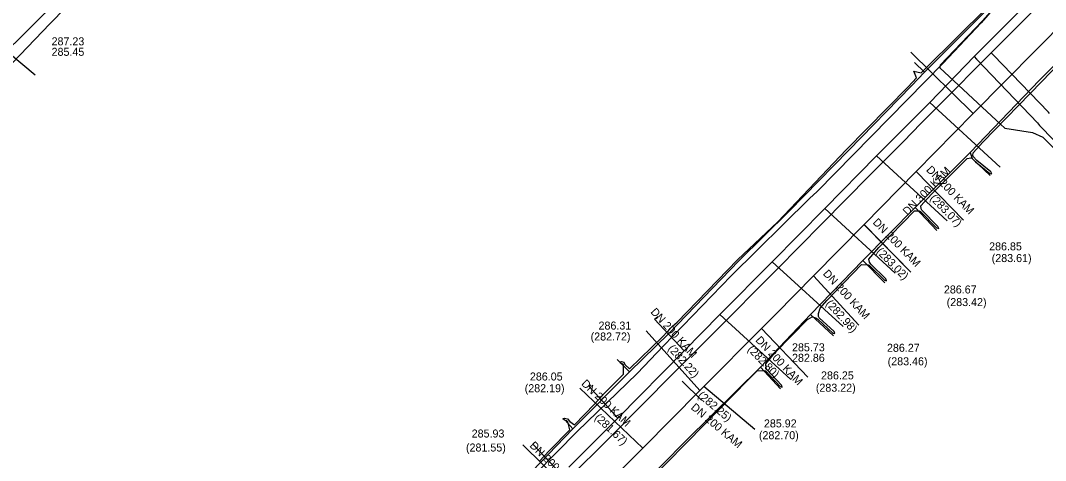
# Model space of a CAD drawing. Extents: x -598233 to -596890, y -1157848 to -1156431.
# Drawn here: x -597906 to -597803.5, y -1156688.4 to -1156644.4 of the extents above; entities that cross this region are included whole.
import ezdxf

# ---------------------------------------------------------------- set-up
doc = ezdxf.new("R2010")
doc.units = 0
for name, color, linetype in [('Vrstva 1', 7, 'Continuous'), ('Vrstva 13', 7, 'Continuous'), ('Vrstva 19', 7, 'Continuous'), ('Vrstva 42', 7, 'Continuous'), ('Vrstva 5', 7, 'Continuous'), ('Vrstva 55', 7, 'Continuous'), ('Vrstva 58', 7, 'Continuous'), ('Vrstva 8', 7, 'Continuous')]:
    doc.layers.add(name, color=color, linetype=linetype)

msp = doc.modelspace()

# ---------------------------------------------------------------- linework, layer by layer
at = {"layer": 'Vrstva 1'}
msp.add_lwpolyline([(-597837.92, -1156682.35), (-597839.84, -1156680.45)], dxfattribs=at)
at = {"layer": 'Vrstva 13'}
msp.add_line((-597808.73, -1156647.85), (-597808.97, -1156647.6), dxfattribs=at)
for points in [[(-597762.37, -1156598.89), (-597762.82, -1156599.35), (-597770.07, -1156605.63), (-597771.87, -1156608.63), (-597774.52, -1156613.03), (-597785.7, -1156624.36), (-597787.67, -1156626.35), (-597793.26, -1156631.91), (-597799.67, -1156638.28), (-597800.33, -1156638.93), (-597808.97, -1156647.6)], [(-597918.69, -1156641.21), (-597910.17, -1156649.3), (-597909.38, -1156649.35), (-597909.06, -1156649.04), (-597908.2, -1156648.26), (-597895.72, -1156635.88), (-597892.07, -1156632.19), (-597890.24, -1156630.34), (-597883.1, -1156623.15), (-597870.56, -1156610.27), (-597866.73, -1156606.31), (-597863.18, -1156602.69), (-597862.58, -1156602.07), (-597861.79, -1156601.28)], [(-597808.97, -1156647.6), (-597814.18, -1156652.87), (-597815.97, -1156654.69), (-597817.73, -1156656.47), (-597821.1, -1156659.88), (-597825.88, -1156664.71), (-597830.36, -1156669.24), (-597831.02, -1156669.91), (-597836.19, -1156675.12), (-597838.73, -1156677.67), (-597840.73, -1156679.67), (-597847.05, -1156686.02), (-597851.32, -1156690.3)], [(-597803.13, -1156653.68), (-597803.24, -1156653.55), (-597808.73, -1156647.85)]]:
    msp.add_lwpolyline(points, dxfattribs=at)
at = {"layer": 'Vrstva 19'}
for points in [[(-597800.41, -1156637.7), (-597810.66, -1156647.98), (-597815.09, -1156652.58), (-597820.42, -1156657.9), (-597825.59, -1156663.19), (-597830.83, -1156668.52), (-597836.08, -1156673.76), (-597839.63, -1156677.39), (-597846.28, -1156684.15), (-597851.17, -1156689.03)], [(-597810.66, -1156647.98), (-597810.42, -1156648.25), (-597804.32, -1156654.62), (-597804.11, -1156654.87)], [(-597815.09, -1156652.58), (-597808.04, -1156659.03)], [(-597730.28, -1156733.06), (-597732.16, -1156729.82), (-597732.94, -1156728.47), (-597746.96, -1156713.82), (-597748.13, -1156713.06), (-597748.15, -1156711.62), (-597748.41, -1156711.36), (-597757.87, -1156701.59), (-597759.92, -1156701.63), (-597760.83, -1156700.43), (-597761.76, -1156699.21), (-597764.09, -1156696.6), (-597765.72, -1156694.88), (-597780.86, -1156678.9), (-597782.24, -1156677.45), (-597791.14, -1156668.26), (-597801.32, -1156657.75), (-597804.11, -1156654.87)], [(-597820.42, -1156657.9), (-597813.36, -1156664.4)], [(-597825.59, -1156663.19), (-597818.55, -1156669.65)], [(-597830.83, -1156668.52), (-597823.76, -1156674.97)], [(-597839.63, -1156677.39), (-597842.59, -1156674.25), (-597842.26, -1156673.98)], [(-597836.08, -1156673.76), (-597828.99, -1156680.26)], [(-597846.28, -1156684.15), (-597849.12, -1156680.98), (-597848.96, -1156680.8)], [(-597851.91, -1156689.78), (-597854.77, -1156686.75), (-597854.61, -1156686.58)]]:
    msp.add_lwpolyline(points, dxfattribs=at)
at = {"layer": 'Vrstva 42'}
for points in [[(-597896.66, -1156638.14), (-597903.03, -1156644.71), (-597910.52, -1156652.49), (-597910.68, -1156652.52), (-597910.51, -1156653.05), (-597910.94, -1156652.57), (-597917.58, -1156646.23), (-597919.71, -1156644.55), (-597920.85, -1156644.2)], [(-597816.41, -1156650.1), (-597816.7, -1156649.46), (-597815.95, -1156649.61), (-597815.48, -1156649.14), (-597809.34, -1156643.07)], [(-597821.19, -1156668.24), (-597820.18, -1156667.08), (-597816.63, -1156663.4), (-597816.16, -1156663.41), (-597816.02, -1156663.49), (-597814.41, -1156665.11), (-597814.2, -1156665.18), (-597814.27, -1156664.97), (-597815.88, -1156663.35), (-597815.96, -1156663.2), (-597815.98, -1156662.9), (-597814.92, -1156661.75), (-597811.34, -1156658.19), (-597810.99, -1156658.1), (-597810.89, -1156658.13), (-597810.52, -1156658.51), (-597809.1, -1156659.67), (-597808.89, -1156659.71), (-597808.98, -1156659.51), (-597810.38, -1156658.37), (-597810.75, -1156657.99), (-597810.79, -1156657.87), (-597810.75, -1156657.62), (-597809.78, -1156656.53), (-597803.89, -1156650.47), (-597799.48, -1156645.91)], [(-597854.12, -1156688.48), (-597853.1, -1156687.37), (-597851.07, -1156685.29), (-597851.28, -1156684.49), (-597851.36, -1156684.41), (-597851.61, -1156684.34), (-597851.78, -1156684.19), (-597851.59, -1156684.14), (-597851.3, -1156684.21), (-597851.06, -1156684.48), (-597850.6, -1156684.79), (-597848.59, -1156682.75), (-597847.59, -1156681.65), (-597845.72, -1156679.73), (-597845.72, -1156678.8), (-597845.76, -1156678.73), (-597845.96, -1156678.65), (-597846.08, -1156678.5), (-597845.92, -1156678.46), (-597845.68, -1156678.55), (-597845.57, -1156678.77), (-597845.1, -1156679.2), (-597841.8, -1156676.01), (-597840.82, -1156674.94), (-597840.35, -1156674.55), (-597834.31, -1156668.3), (-597830.29, -1156664.51), (-597823.46, -1156657.3), (-597817.24, -1156651), (-597816.41, -1156650.1)], [(-597846.16, -1156693.45), (-597839.32, -1156686.5), (-597833.24, -1156680.3), (-597832.33, -1156679.42), (-597831.65, -1156679.36), (-597831.51, -1156679.41), (-597830.04, -1156680.96), (-597829.85, -1156681.02), (-597829.9, -1156680.82), (-597831.37, -1156679.27), (-597831.46, -1156679.14), (-597831.49, -1156678.71), (-597830.54, -1156677.57), (-597827.32, -1156674.26), (-597826.85, -1156674.02), (-597826.47, -1156674.11), (-597826.29, -1156674.24), (-597824.79, -1156675.63), (-597824.59, -1156675.68), (-597824.66, -1156675.48), (-597826.15, -1156674.1), (-597826.22, -1156673.97), (-597826.22, -1156673.66), (-597826.04, -1156673.13), (-597825.38, -1156672.37), (-597821.92, -1156668.77), (-597821.25, -1156668.79), (-597821.11, -1156668.87), (-597819.62, -1156670.33), (-597819.41, -1156670.4), (-597819.48, -1156670.19), (-597820.97, -1156668.73), (-597821.11, -1156668.53), (-597821.19, -1156668.24)]]:
    msp.add_lwpolyline(points, dxfattribs=at)
at = {"layer": 'Vrstva 5'}
for p, q in [((-597817, -1156647.53), (-597810.75, -1156653.69)), ((-597811.71, -1156664.34), (-597816.44, -1156659.47)), ((-597811.71, -1156664.34), (-597816.44, -1156659.47)), ((-597817, -1156669.54), (-597821.67, -1156664.77)), ((-597817, -1156669.54), (-597821.66, -1156664.77)), ((-597822.17, -1156674.83), (-597826.72, -1156669.9)), ((-597822.17, -1156674.83), (-597826.72, -1156669.9)), ((-597843.45, -1156675.4), (-597838.07, -1156681.37)), ((-597843.45, -1156675.4), (-597838.07, -1156681.37)), ((-597827.28, -1156680.05), (-597831.92, -1156675.16)), ((-597827.28, -1156680.05), (-597831.92, -1156675.16)), ((-597850.07, -1156681.15), (-597843.76, -1156687.13)), ((-597850.07, -1156681.15), (-597843.76, -1156687.13)), ((-597832.59, -1156685.26), (-597837.68, -1156680.98)), ((-597832.59, -1156685.26), (-597837.68, -1156680.98)), ((-597855.75, -1156686.79), (-597849.53, -1156692.95)), ((-597855.75, -1156686.79), (-597849.53, -1156692.95))]:
    msp.add_line(p, q, dxfattribs=at)
for points in [[(-597801.32, -1156644.13), (-597810.75, -1156653.69), (-597816.44, -1156659.47), (-597821.66, -1156664.77), (-597826.72, -1156669.9), (-597830.46, -1156673.69)], [(-597904.5, -1156649.86), (-597909.66, -1156645.55), (-597909.66, -1156645.1)], [(-597830.46, -1156673.69), (-597831.92, -1156675.16), (-597837.68, -1156680.98), (-597838.07, -1156681.37), (-597843.76, -1156687.13), (-597849.53, -1156692.95), (-597852.96, -1156696.42), (-597855.18, -1156698.66), (-597858.17, -1156701.68), (-597861.21, -1156704.75)]]:
    msp.add_lwpolyline(points, dxfattribs=at)
at = {"layer": 'Vrstva 55'}
for points in [[(-597806.94, -1156641.55), (-597807.52, -1156641.78), (-597809.82, -1156644.41), (-597814.05, -1156648.83), (-597814.08, -1156649.1), (-597808.47, -1156654.35), (-597807.59, -1156655.14), (-597804.84, -1156655.56), (-597803.78, -1156656.05), (-597799.5, -1156660.36), (-597799.85, -1156661.12), (-597798.92, -1156660.93), (-597782.69, -1156677.76), (-597783.04, -1156678.92), (-597782.26, -1156678.36), (-597769.12, -1156691.72), (-597759.54, -1156701.5), (-597760.26, -1156702.41), (-597759.1, -1156702.03), (-597750.16, -1156711.25), (-597742.87, -1156718.37), (-597742.26, -1156718.97), (-597742.32, -1156719.59), (-597742.67, -1156719.96)], [(-597807.52, -1156641.78), (-597809.95, -1156644.61), (-597813.76, -1156648.63), (-597826.36, -1156661.47), (-597827.11, -1156662.18), (-597834.93, -1156669.92), (-597841.69, -1156676.9), (-597844.34, -1156679.67), (-597850.35, -1156685.48), (-597865.01, -1156700.36)]]:
    msp.add_lwpolyline(points, dxfattribs=at)
at = {"layer": 'Vrstva 58'}
for p, q in [((-597815.61, -1156649.56), (-597816.62, -1156648.57)), ((-597821.79, -1156668.37), (-597816.56, -1156663.09)), ((-597816.56, -1156663.09), (-597814.39, -1156665.37)), ((-597827.01, -1156673.76), (-597821.79, -1156668.37)), ((-597821.79, -1156668.37), (-597819.58, -1156670.59)), ((-597832.02, -1156679.03), (-597827.01, -1156673.76)), ((-597827.01, -1156673.76), (-597824.72, -1156675.89)), ((-597845.1, -1156679.51), (-597846.35, -1156678.26)), ((-597832.02, -1156679.03), (-597830, -1156681.21)), ((-597850.76, -1156685.2), (-597851.52, -1156684.34))]:
    msp.add_line(p, q, dxfattribs=at)
for points in [[(-597775.51, -1156609), (-597777.24, -1156610.74), (-597784.27, -1156617.81), (-597786.42, -1156620.11), (-597790.16, -1156623.92), (-597795.42, -1156629.32), (-597801.3, -1156635.24), (-597809.23, -1156643.15), (-597815.61, -1156649.56)], [(-597811.07, -1156657.59), (-597804.14, -1156650.36), (-597798.22, -1156644.38)], [(-597815.61, -1156649.56), (-597816.93, -1156650.9), (-597823.23, -1156657.36), (-597829.16, -1156663.43), (-597834.17, -1156668.4), (-597841.17, -1156675.67), (-597845.1, -1156679.51)], [(-597816.56, -1156663.09), (-597811.07, -1156657.59), (-597810.87, -1156658.18), (-597809.04, -1156659.86)], [(-597845.1, -1156679.51), (-597850.76, -1156685.2)], [(-597844.25, -1156691.23), (-597839.43, -1156686.36), (-597832.02, -1156679.03)], [(-597850.76, -1156685.2), (-597856.45, -1156691.15)]]:
    msp.add_lwpolyline(points, dxfattribs=at)

# ---------------------------------------------------------------- texts
at = {"layer": 'Vrstva 8'}
for s, p in [('287.23', (-597902.87, -1156646.86)), ('285.45', (-597902.87, -1156647.91)), ('286.85', (-597809.16, -1156667.36)), ('(283.61)', (-597808.9, -1156668.53)), ('286.67', (-597813.68, -1156671.67)), ('(283.42)', (-597813.4, -1156672.93)), ('286.31', (-597848.2, -1156675.28)), ('(282.72)', (-597848.99, -1156676.37)), ('285.73', (-597828.86, -1156677.45)), ('286.27', (-597819.37, -1156677.5)), ('282.86', (-597828.86, -1156678.5)), ('(283.46)', (-597819.3, -1156678.85)), ('286.05', (-597855.06, -1156680.37)), ('286.25', (-597825.96, -1156680.26)), ('(283.22)', (-597826.48, -1156681.49)), ('(282.19)', (-597855.58, -1156681.54)), ('285.92', (-597831.67, -1156685.06)), ('285.93', (-597860.88, -1156686.07)), ('(282.70)', (-597832.17, -1156686.24)), ('(281.55)', (-597861.45, -1156687.47))]:
    msp.add_text(s, height=0.8, dxfattribs=at).set_placement(p)
for s, rotation, p in [('DN 300 KAM', 45.41, (-597817.32, -1156663.92)), ('DN 200 KAM', 314.1729, (-597815.5, -1156659.36)), ('(283.07)', 314.1729, (-597815.13, -1156662.21)), ('DN 200 KAM', 314.3495, (-597820.85, -1156664.62)), ('(283.02)', 314.3495, (-597820.48, -1156667.54)), ('DN 200 KAM', 312.675, (-597825.82, -1156669.73)), ('(282.98)', 312.675, (-597825.54, -1156672.74)), ('DN 200 KAM', 312.0389, (-597843.05, -1156673.55)), ('DN 200 KAM', 313.4809, (-597832.57, -1156676.39)), ('(282.22)', 312.0389, (-597841.32, -1156677.22)), ('(282.80)', 313.4809, (-597833.36, -1156677.3)), ('DN 200 KAM', 316.5274, (-597849.98, -1156680.76)), ('(282.25)', 319.94, (-597838.35, -1156681.97)), ('DN 200 KAM', 319.94, (-597839.03, -1156683.17)), ('(281.67)', 316.5274, (-597848.65, -1156684.16)), ('DN 200 KAM', 315.3021, (-597855.14, -1156686.94))]:
    msp.add_text(s, height=0.8, rotation=rotation, dxfattribs=at).set_placement(p)

doc.saveas('drawing.dxf')
